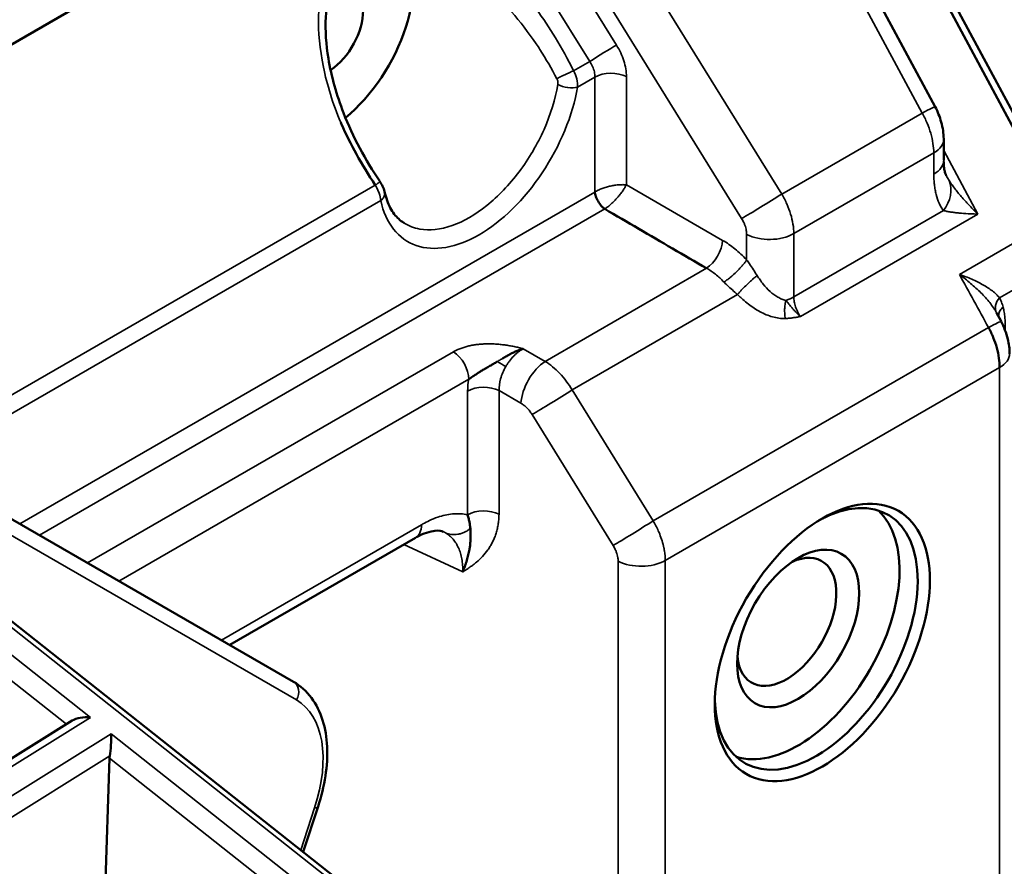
# Model space of a CAD drawing. Header units: millimetres. Extents: x 0 to 14369, y -869 to 2970.
# Tile 661 of 787: x 3582 to 3617, y 1787 to 1817. Entities that reach past the tile are written whole.
import ezdxf

# ---------------------------------------------------------------- set-up
doc = ezdxf.new("R2010")
doc.units = ezdxf.units.MM
doc.header["$LTSCALE"] = 10
doc.layers.add('Sichtbar (ISO)', color=7, linetype='Continuous', lineweight=50)
doc.layers.add('Sichtbar schmal (ISO)', color=7, linetype='Continuous', lineweight=35)

msp = doc.modelspace()

# ---------------------------------------------------------------- linework, layer by layer
at = {"layer": 'Sichtbar (ISO)'}
for p, q in [((3606.681, 1827.523), (3614.156, 1813.622)), ((3567.388, 1807.485), (3596.452, 1824.266)), ((3618.538, 1809.787), (3612.49, 1821.11)), ((3618.766, 1809.898), (3612.686, 1821.205)), ((3602.325, 1815.381), (3602.325, 1815.381)), ((3601.315, 1815.221), (3601.315, 1815.221)), ((3614.456, 1812.491), (3614.456, 1811.752)), ((3614.105, 1812.021), (3614.104, 1812.022)), ((3603.467, 1809.519), (3603.467, 1809.519)), ((3607.885, 1807.754), (3607.885, 1807.754)), ((3607.804, 1807.61), (3607.804, 1807.609)), ((3607.488, 1806.802), (3607.488, 1806.802)), ((3608.88, 1806.45), (3608.88, 1806.45)), ((3616.303, 1806.395), (3616.303, 1806.395)), ((3616.303, 1806.395), (3616.463, 1806.098)), ((3608.507, 1806.24), (3608.507, 1806.24)), ((3616.537, 1804.562), (3616.537, 1804.562)), ((3616.43, 1804.488), (3616.43, 1804.488)), ((3601.101, 1804.161), (3601.1, 1804.162)), ((3572.222, 1803.154), (3599.857, 1781.289)), ((3581.177, 1799.524), (3591.677, 1793.462)), ((3596.265, 1799.026), (3596.264, 1799.027)), ((3596.922, 1798.723), (3596.911, 1798.728)), ((3595.951, 1798.51), (3589.442, 1794.752)), ((3579.867, 1789.571), (3583.925, 1792.098)), ((3585.232, 1790.78), (3584.891, 1780.525)), ((3592.536, 1789.088), (3592.014, 1787.495))]:
    msp.add_line(p, q, dxfattribs=at)
for centre, major_axis, ratio, start_param, end_param in [((3592.877, 1816.273), (2.125, 3.681), 0.57735, 4.134417, 6.003017), ((3592.877, 1816.273), (0.875, 1.516), 0.57735, 4.00677, 7.003697), ((3613.099, 1813.054), (1.057, 0.568), 0.021381, 6.280345, 6.283185), ((3606.04, 1808.669), (1.4, 2.425), 0.515422, 4.697351, 4.697403), ((3615.382, 1805.516), (1.078, 0.58), 0.02137, 6.274346, 6.291441), ((3609.989, 1794.963), (-2.513, -4.352), 0.57735, 5.527209, 10.180754), ((3609.353, 1795.33), (-2.513, -4.352), 0.57735, 0.126987, 3.014606), ((3608.952, 1795.561), (1.229, 2.129), 0.57735, 2.465642, 6.959136), ((3584.481, 1791.855), (-0.702, 0.04), 0.51114, 4.624673, 5.654893), ((3585.209, 1791.279), (-0.034, -0.608), 0.124995, 0.816514, 2.199089), ((3585.584, 1790.999), (0.259, 0.448), 0.533835, 2.171274, 2.356233)]:
    msp.add_ellipse(centre, major_axis=major_axis, ratio=ratio, start_param=start_param, end_param=end_param, dxfattribs=at)
for centre, major_axis in [((3610.201, 1794.84), (-2.663, -4.612)), ((3609.353, 1795.33), (1.513, 2.62))]:
    msp.add_ellipse(centre, major_axis=major_axis, ratio=0.57735, dxfattribs=at)
for points, knots in [([(3596.792, 1819.022), (3596.312, 1819.272), (3595.803, 1819.447), (3595.126, 1819.516), (3594.933, 1819.515), (3594.447, 1819.456), (3594.165, 1819.357), (3593.701, 1819.056), (3593.508, 1818.861), (3593.192, 1818.396), (3593.068, 1818.12), (3592.881, 1817.491), (3592.825, 1817.129), (3592.783, 1816.289), (3592.819, 1815.799), (3593.004, 1814.673), (3593.187, 1814.028), (3593.753, 1812.567), (3594.188, 1811.752), (3594.703, 1811.01)], [0, 0, 0, 0, 0.175228, 0.175228, 0.246076, 0.246076, 0.362694, 0.362694, 0.468526, 0.468526, 0.57582, 0.57582, 0.696321, 0.696321, 0.849145, 0.849145, 1.050526, 1.050526, 1.321975, 1.321975, 1.321975, 1.321975]), ([(3614.153, 1813.62), (3614.245, 1813.449), (3614.315, 1813.263), (3614.418, 1812.887), (3614.453, 1812.687), (3614.452, 1812.49)], [0, 0, 0, 0, 0.0584292, 0.0584292, 0.1192976, 0.1192976, 0.1192976, 0.1192976]), ([(3594.54, 1810.871), (3594.056, 1811.605), (3593.649, 1812.334), (3593.343, 1813.047), (3593.334, 1813.066)], [0, 0, 0, 0, 0.09090909, 0.09350706, 0.09350706, 0.09350706, 0.09350706]), ([(3614.453, 1811.702), (3614.453, 1811.678), (3614.454, 1811.655), (3614.457, 1811.568), (3614.46, 1811.52), (3614.468, 1811.449), (3614.473, 1811.418), (3614.489, 1811.346), (3614.501, 1811.305), (3614.52, 1811.255), (3614.525, 1811.242), (3614.533, 1811.226), (3614.534, 1811.222), (3614.538, 1811.215), (3614.539, 1811.213), (3614.542, 1811.208), (3614.542, 1811.206), (3614.544, 1811.204), (3614.544, 1811.203), (3614.545, 1811.201), (3614.545, 1811.201), (3614.545, 1811.201), (3614.545, 1811.201), (3614.545, 1811.201)], [0.0072828, 0.0072828, 0.0072828, 0.0072828, 0.0169837, 0.0169837, 0.043017, 0.043017, 0.065278, 0.065278, 0.0986723, 0.0986723, 0.1111906, 0.1111906, 0.1158838, 0.1158838, 0.1194057, 0.1194057, 0.120255, 0.120255, 0.1211042, 0.1211042, 0.1215338, 0.1215338, 0.1215362, 0.1215362, 0.1215362, 0.1215362]), ([(3594.701, 1811.002), (3594.719, 1810.975), (3594.736, 1810.948), (3594.786, 1810.863), (3594.815, 1810.804), (3594.848, 1810.712), (3594.858, 1810.68), (3594.865, 1810.647)], [0.00072304, 0.00072304, 0.00072304, 0.00072304, 0.0104445, 0.0104445, 0.03047938, 0.03047938, 0.04093407, 0.04093407, 0.04093407, 0.04093407]), ([(3595.536, 1809.549), (3595.474, 1809.589), (3595.416, 1809.634), (3595.306, 1809.737), (3595.254, 1809.795), (3595.156, 1809.925), (3595.11, 1809.997), (3595.026, 1810.157), (3594.988, 1810.244), (3594.921, 1810.432), (3594.892, 1810.533), (3594.869, 1810.641)], [2.3814286, 2.3814286, 2.3814286, 2.3814286, 2.4893631, 2.4893631, 2.5972975, 2.5972975, 2.7052319, 2.7052319, 2.8131663, 2.8131663, 2.9211007, 2.9211007, 2.9211007, 2.9211007]), ([(3602.577, 1810.037), (3602.567, 1810.044), (3602.546, 1810.061), (3602.514, 1810.089), (3602.45, 1810.153), (3602.34, 1810.301), (3602.267, 1810.469), (3602.246, 1810.552), (3602.237, 1810.593), (3602.234, 1810.612), (3602.232, 1810.625), (3602.232, 1810.631)], [0.0000004, 0.0000004, 0.0000004, 0.0000004, 0.0892023, 0.1781248, 0.3037989, 0.4814596, 0.6590224, 0.7845833, 0.8736681, 0.9368004, 0.9999999, 0.9999999, 0.9999999, 0.9999999]), ([(3616.461, 1806.096), (3616.565, 1805.9), (3616.644, 1805.688), (3616.74, 1805.306), (3616.764, 1805.132), (3616.762, 1804.961)], [0, 0, 0, 0, 0.0666841, 0.0666841, 0.1194396, 0.1194396, 0.1194396, 0.1194396]), ([(3616.02, 1805.883), (3616.052, 1805.826), (3616.082, 1805.768), (3616.11, 1805.709), (3616.138, 1805.65), (3616.165, 1805.591), (3616.189, 1805.531), (3616.238, 1805.411), (3616.28, 1805.29), (3616.313, 1805.169), (3616.347, 1805.048), (3616.373, 1804.928), (3616.389, 1804.812), (3616.406, 1804.695), (3616.413, 1804.583), (3616.411, 1804.477)], [0, 0, 0, 0, 0.125, 0.125, 0.125, 0.25, 0.25, 0.25, 0.5, 0.5, 0.5, 0.75, 0.75, 0.75, 1, 1, 1, 1]), ([(3599.723, 1805.136), (3599.713, 1805.133), (3599.693, 1805.127), (3599.652, 1805.115), (3599.582, 1805.091), (3599.481, 1805.051), (3599.359, 1804.996), (3599.238, 1804.933), (3599.115, 1804.865), (3599.033, 1804.817), (3598.992, 1804.793)], [0, 0, 0, 0, 0.0334853, 0.0669707, 0.1339414, 0.2678828, 0.4018242, 0.5357656, 0.6697069, 0.8036483, 0.8036483, 0.8036483, 0.8036483]), ([(3598.812, 1804.684), (3598.77, 1804.66), (3598.729, 1804.635), (3598.687, 1804.611), (3598.653, 1804.591), (3598.619, 1804.57), (3598.584, 1804.551), (3598.542, 1804.526), (3598.499, 1804.502), (3598.456, 1804.477), (3598.408, 1804.45), (3598.36, 1804.422), (3598.312, 1804.393), (3598.293, 1804.382), (3598.273, 1804.37), (3598.254, 1804.358), (3598.236, 1804.347), (3598.217, 1804.335), (3598.199, 1804.324), (3598.159, 1804.299), (3598.12, 1804.274), (3598.082, 1804.249), (3598.072, 1804.242), (3598.062, 1804.236), (3598.053, 1804.23), (3598.013, 1804.204), (3597.974, 1804.179), (3597.936, 1804.153), (3597.895, 1804.125), (3597.853, 1804.096), (3597.816, 1804.066)], [0.0000081, 0.0000081, 0.0000081, 0.0000081, 0.1216903, 0.1216903, 0.1216903, 0.2218419, 0.2218419, 0.2218419, 0.3467684, 0.3467684, 0.3467684, 0.486149, 0.486149, 0.486149, 0.5426555, 0.5426555, 0.5426555, 0.5974288, 0.5974288, 0.5974288, 0.7148179, 0.7148179, 0.7148179, 0.7444713, 0.7444713, 0.7444713, 0.8666368, 0.8666368, 0.8666368, 0.9999894, 0.9999894, 0.9999894, 0.9999894]), ([(3597.872, 1798.833), (3597.869, 1798.859), (3597.861, 1798.928), (3597.844, 1799.039), (3597.82, 1799.15), (3597.796, 1799.243), (3597.782, 1799.291), (3597.775, 1799.315)], [0, 0, 0, 0, 0.1751157, 0.4500772, 0.7250386, 0.8625193, 0.9999947, 0.9999947, 0.9999947, 0.9999947]), ([(3596.924, 1798.722), (3596.866, 1798.749), (3596.783, 1798.769), (3596.549, 1798.746), (3596.445, 1798.724), (3596.224, 1798.65), (3596.106, 1798.598), (3595.984, 1798.532)], [0, 0, 0, 0, 0.1127799, 0.1127799, 0.1753175, 0.1753175, 0.2350434, 0.2350434, 0.2350434, 0.2350434]), ([(3597.872, 1798.833), (3597.872, 1798.825), (3597.874, 1798.809), (3597.876, 1798.785), (3597.88, 1798.736), (3597.882, 1798.644), (3597.881, 1798.552), (3597.877, 1798.461), (3597.868, 1798.326), (3597.861, 1798.245), (3597.859, 1798.227)], [0, 0, 0, 0, 0.0339075, 0.0678354, 0.1158344, 0.1837489, 0.2516693, 0.3195659, 0.4155578, 0.4443089, 0.4443089, 0.4443089, 0.4443089]), ([(3597.859, 1798.227), (3597.854, 1798.183), (3597.841, 1798.082), (3597.816, 1797.981), (3597.799, 1797.915)], [0.4443089, 0.4443089, 0.4443089, 0.4443089, 0.5114813, 0.6072134, 0.6072134, 0.6072134, 0.6072134]), ([(3597.799, 1797.915), (3597.783, 1797.849), (3597.751, 1797.726), (3597.719, 1797.627), (3597.685, 1797.527), (3597.647, 1797.423), (3597.627, 1797.371), (3597.613, 1797.334), (3597.606, 1797.316)], [0.6072134, 0.6072134, 0.6072134, 0.6072134, 0.7028091, 0.7702892, 0.8376788, 0.9049726, 0.9525058, 1, 1, 1, 1]), ([(3592.536, 1789.088), (3592.653, 1789.447), (3592.741, 1789.807), (3592.849, 1790.51), (3592.869, 1790.854), (3592.839, 1791.51), (3592.787, 1791.823), (3592.607, 1792.401), (3592.477, 1792.667), (3592.134, 1793.127), (3591.921, 1793.321), (3591.677, 1793.462)], [1.919862, 1.919862, 1.919862, 1.919862, 2.164208, 2.164208, 2.408554, 2.408554, 2.6529, 2.6529, 2.897247, 2.897247, 3.141593, 3.141593, 3.141593, 3.141593])]:
    msp.add_open_spline(points, degree=3, knots=knots, dxfattribs=at)
for points in [[(3594.867, 1810.647), (3594.868, 1810.645), (3594.868, 1810.643), (3594.869, 1810.641)], [(3602.577, 1810.037), (3602.975, 1809.806), (3603.769, 1809.345), (3604.953, 1808.648), (3605.747, 1808.187), (3606.144, 1807.957)], [(3595.536, 1809.55), (3595.536, 1809.549), (3595.537, 1809.549), (3595.537, 1809.549)], [(3607.819, 1807.854), (3607.82, 1807.854), (3607.82, 1807.854), (3607.82, 1807.854)], [(3616.407, 1806.076), (3616.407, 1806.076), (3616.407, 1806.076), (3616.407, 1806.077)]]:
    msp.add_open_spline(points, degree=3, dxfattribs=at)
at = {"layer": 'Sichtbar schmal (ISO)'}
for p, q in [((3613.699, 1813.4), (3606.482, 1826.823)), ((3596.452, 1824.266), (3602.053, 1815.209)), ((3602.988, 1815.783), (3597.809, 1824.159)), ((3607.375, 1809.698), (3598.728, 1823.681)), ((3608.778, 1810.56), (3600.763, 1823.521)), ((3601.489, 1814.883), (3602.053, 1815.209)), ((3601.518, 1814.825), (3601.518, 1814.825)), ((3602.236, 1814.661), (3601.627, 1814.31)), ((3602.236, 1814.661), (3602.232, 1810.631)), ((3603.337, 1810.882), (3603.337, 1814.678)), ((3601.375, 1814.283), (3601.375, 1814.284)), ((3600.893, 1814.172), (3600.893, 1814.172)), ((3613.977, 1813.542), (3613.977, 1813.542)), ((3608.778, 1810.56), (3613.699, 1813.4)), ((3600.826, 1812.039), (3600.826, 1812.039)), ((3614.104, 1812.001), (3609.202, 1809.171)), ((3614.104, 1811.262), (3614.104, 1812.001)), ((3615.651, 1809.859), (3614.456, 1812.082)), ((3578.031, 1801.34), (3594.54, 1810.871)), ((3606.709, 1808.935), (3603.337, 1810.882)), ((3602.232, 1810.631), (3582.086, 1798.999)), ((3594.734, 1810.329), (3578.599, 1801.013)), ((3582.773, 1798.602), (3602.577, 1810.037)), ((3614.444, 1809.979), (3609.201, 1806.951)), ((3609.432, 1806.268), (3615.651, 1809.859)), ((3615.001, 1807.745), (3618.538, 1809.787)), ((3607.55, 1809.145), (3607.55, 1808.25)), ((3609.201, 1806.951), (3609.201, 1809.17)), ((3618.937, 1808.384), (3616.407, 1806.924)), ((3600.491, 1804.693), (3606.144, 1807.957)), ((3607.823, 1807.625), (3607.822, 1807.625)), ((3607.231, 1807.039), (3601.436, 1803.693)), ((3604.275, 1799.103), (3616.02, 1805.883)), ((3584.461, 1797.628), (3597.28, 1805.028)), ((3600.491, 1804.693), (3599.723, 1805.136)), ((3598.115, 1804.27), (3598.114, 1804.271)), ((3616.411, 1804.477), (3604.699, 1797.714)), ((3616.411, 1770.257), (3616.411, 1804.477)), ((3597.816, 1804.066), (3585.563, 1796.992)), ((3597.775, 1799.315), (3597.775, 1803.652)), ((3598.876, 1799.332), (3598.876, 1803.668)), ((3599.644, 1803.225), (3598.876, 1803.668)), ((3601.378, 1803.788), (3601.378, 1803.788)), ((3601.436, 1803.693), (3604.275, 1799.103)), ((3601.005, 1803.421), (3601.005, 1803.421)), ((3571.994, 1803.116), (3599.629, 1781.251)), ((3602.872, 1798.242), (3600.033, 1802.832)), ((3571.313, 1802.692), (3584.563, 1792.209)), ((3570.891, 1802.126), (3583.725, 1791.973)), ((3597.166, 1799.335), (3597.166, 1799.335)), ((3581.28, 1798.887), (3591.78, 1792.825)), ((3589.149, 1794.921), (3596.158, 1798.968)), ((3595.539, 1798.272), (3597.606, 1797.316)), ((3603.046, 1779.428), (3603.046, 1797.689)), ((3604.698, 1797.713), (3604.698, 1779.453)), ((3580.213, 1789.5), (3584.563, 1792.209)), ((3585.29, 1791.633), (3580.94, 1788.925)), ((3585.29, 1791.633), (3598.948, 1780.827)), ((3585.241, 1790.86), (3581.224, 1788.359)), ((3598.526, 1780.261), (3585.232, 1790.78)), ((3592.414, 1789.04), (3591.93, 1787.561))]:
    msp.add_line(p, q, dxfattribs=at)
for centre, major_axis, ratio, start_param, end_param in [((3598.071, 1813.96), (3.071, -4.937), 0.478448, 1.406731, 1.610694), ((3602.451, 1815.438), (0.692, 0.428), 0.021381, 0.667589, 2.170536), ((3602.802, 1814.324), (-0.813, 0), 0.57735, 3.99431, 5.482828), ((3601.273, 1814.514), (0.493, -0.086), 0.437153, 4.03864, 5.586163), ((3613.099, 1813.054), (1.057, 0.568), 0.021381, 0, 0.95564), ((3613.256, 1812.491), (1.2, 0), 0.57735, 5.497787, 6.280963), ((3613.256, 1811.752), (1.2, 0), 0.57735, 5.497787, 6.283185), ((3613.981, 1810.485), (0.41, 0.829), 0.718452, 4.440439, 5.729548), ((3608.178, 1810.213), (1.021, 0.631), 0.021381, 3.793764, 5.327545), ((3608.353, 1809.661), (-1.2, 0), 0.57735, 0.837758, 2.356194), ((3606.174, 1808.592), (0.4, 0.693), 0.515421, 3.92836, 5.496418), ((3607.502, 1807.195), (-2.381, -1.473), 0.02138, 4.766788, 4.767029), ((3608.353, 1807.441), (-1.2, 0), 0.57735, 2.068174, 2.356194), ((3615.382, 1805.516), (1.078, 0.58), 0.02137, 0.008256, 0.926668), ((3597.25, 1804.393), (-0.4, 0.693), 0.57735, 3.926996, 5.445423), ((3597.933, 1805.191), (0.5, 0.866), 0.515421, 2.059104, 2.059439), ((3615.563, 1804.967), (1.2, 0), 0.57735, 5.497787, 6.2754), ((3598.722, 1804.647), (-0.688, 0.371), 0.096633, 4.164026, 4.633035), ((3600.447, 1803.74), (0.6, 1.039), 0.515421, 0.786768, 2.354825), ((3599.193, 1804.47), (1.003, 1.737), 0.577351, 2.114807, 2.355948), ((3598.341, 1803.315), (-0.813, 0), 0.57735, 3.994107, 5.483031), ((3600.836, 1803.347), (-1.021, -0.631), 0.021381, 0.652172, 2.185953), ((3598.34, 1798.988), (0.8, 0), 0.57735, 0.837758, 2.356194), ((3603.675, 1798.756), (-1.021, -0.631), 0.021381, 0.652172, 2.185953), ((3595.451, 1799.376), (0.5, -0.866), 0.57735, 0, 0.785387), ((3603.849, 1798.204), (1.2, 0), 0.57735, 3.979351, 5.497787), ((3591.427, 1793.029), (0.25, 0.433), 0.816497, 4.712389, 6.283185), ((3589.53, 1788.928), (2.25, 3.897), 0.57735, 5.061455, 6.283185), ((3592.061, 1789.244), (0.475, -0.156), 0.279258, 5.638094, 6.283185)]:
    msp.add_ellipse(centre, major_axis=major_axis, ratio=ratio, start_param=start_param, end_param=end_param, dxfattribs=at)
for points, knots in [([(3593.334, 1813.066), (3593.047, 1813.739), (3592.646, 1815.074), (3592.485, 1816.832), (3592.738, 1818.339), (3593.397, 1819.469), (3594.352, 1820.097), (3595.645, 1820.23), (3597.15, 1819.764), (3598.738, 1818.686), (3600.211, 1817.138), (3601.08, 1815.698), (3601.489, 1814.883)], [0.0935071, 0.0935071, 0.0935071, 0.0935071, 0.1818182, 0.2727273, 0.3636364, 0.4545455, 0.5454545, 0.6363636, 0.7272727, 0.8181818, 0.9090909, 1, 1, 1, 1]), ([(3600.309, 1815.625), (3600.265, 1815.693), (3600.22, 1815.761), (3600.174, 1815.828), (3599.907, 1816.222), (3599.618, 1816.599), (3599.313, 1816.951), (3599.009, 1817.302), (3598.688, 1817.627), (3598.359, 1817.919), (3598.031, 1818.211), (3597.694, 1818.47), (3597.357, 1818.69), (3597.168, 1818.813), (3596.979, 1818.924), (3596.792, 1819.022)], [0, 0, 0, 0, 0.0119002, 0.0119002, 0.0119002, 0.0816287, 0.0816287, 0.0816287, 0.1513573, 0.1513573, 0.1513573, 0.2210858, 0.2210858, 0.2210858, 0.260083, 0.260083, 0.260083, 0.260083]), ([(3602.988, 1815.783), (3603.044, 1815.692), (3603.144, 1815.506), (3603.254, 1815.225), (3603.321, 1814.946), (3603.336, 1814.766), (3603.337, 1814.678)], [0.0000003, 0.0000003, 0.0000003, 0.0000003, 0.25, 0.5, 0.75, 0.9999999, 0.9999999, 0.9999999, 0.9999999]), ([(3602.053, 1815.209), (3602.091, 1815.151), (3602.158, 1815.03), (3602.222, 1814.837), (3602.236, 1814.718), (3602.236, 1814.661)], [0.0000002, 0.0000002, 0.0000002, 0.0000002, 0.3333333, 0.6666667, 0.9999999, 0.9999999, 0.9999999, 0.9999999]), ([(3600.904, 1814.603), (3600.938, 1814.622), (3601.024, 1814.667), (3601.101, 1814.705), (3601.185, 1814.745), (3601.271, 1814.786), (3601.352, 1814.823), (3601.447, 1814.866), (3601.489, 1814.883)], [0.0000024, 0.0000024, 0.0000024, 0.0000024, 0.2037054, 0.3516569, 0.5014053, 0.6510664, 0.7989337, 0.9999969, 0.9999969, 0.9999969, 0.9999969]), ([(3600.936, 1814.399), (3600.942, 1814.432), (3600.943, 1814.485), (3600.928, 1814.545), (3600.917, 1814.574), (3600.91, 1814.591), (3600.906, 1814.599), (3600.904, 1814.603)], [0, 0, 0, 0, 0.5, 0.75, 0.875, 0.9375, 0.9999531, 0.9999531, 0.9999531, 0.9999531]), ([(3601.489, 1814.883), (3601.495, 1814.872), (3601.507, 1814.848), (3601.53, 1814.801), (3601.565, 1814.717), (3601.619, 1814.544), (3601.633, 1814.399), (3601.627, 1814.31)], [0.0000013, 0.0000013, 0.0000013, 0.0000013, 0.0625, 0.125, 0.25, 0.5, 1, 1, 1, 1]), ([(3594.734, 1810.329), (3594.897, 1809.543), (3595.804, 1808.398), (3598.181, 1808.816), (3600.557, 1811.143), (3601.464, 1813.335), (3601.627, 1814.31)], [0, 0, 0, 0, 0.250044, 0.500001, 0.749958, 1, 1, 1, 1]), ([(3595.537, 1809.549), (3595.706, 1809.442), (3595.895, 1809.368), (3596.101, 1809.332), (3596.443, 1809.272), (3596.828, 1809.313), (3597.23, 1809.455), (3597.631, 1809.596), (3598.047, 1809.836), (3598.448, 1810.158), (3598.85, 1810.48), (3599.235, 1810.884), (3599.578, 1811.34), (3599.92, 1811.795), (3600.219, 1812.303), (3600.451, 1812.825), (3600.683, 1813.348), (3600.849, 1813.886), (3600.936, 1814.399)], [0.2000556, 0.2000556, 0.2000556, 0.2000556, 0.2857143, 0.2857143, 0.2857143, 0.4285714, 0.4285714, 0.4285714, 0.5714286, 0.5714286, 0.5714286, 0.7142857, 0.7142857, 0.7142857, 0.8571429, 0.8571429, 0.8571429, 1, 1, 1, 1]), ([(3614.104, 1811.262), (3614.105, 1811.198), (3614.107, 1811.135), (3614.111, 1811.073), (3614.115, 1811.011), (3614.12, 1810.95), (3614.127, 1810.89), (3614.134, 1810.83), (3614.142, 1810.771), (3614.153, 1810.713), (3614.163, 1810.655), (3614.175, 1810.599), (3614.189, 1810.544), (3614.216, 1810.434), (3614.251, 1810.33), (3614.293, 1810.235), (3614.314, 1810.187), (3614.337, 1810.142), (3614.363, 1810.099), (3614.375, 1810.078), (3614.388, 1810.057), (3614.402, 1810.037), (3614.416, 1810.017), (3614.43, 1809.997), (3614.444, 1809.979)], [0.0000006, 0.0000006, 0.0000006, 0.0000006, 0.125, 0.125, 0.125, 0.25, 0.25, 0.25, 0.375, 0.375, 0.375, 0.5, 0.5, 0.5, 0.75, 0.75, 0.75, 0.875, 0.875, 0.875, 0.9375, 0.9375, 0.9375, 1, 1, 1, 1]), ([(3614.544, 1811.204), (3614.551, 1811.191), (3614.558, 1811.178), (3614.565, 1811.166), (3614.577, 1811.143), (3614.59, 1811.121), (3614.603, 1811.099), (3614.616, 1811.078), (3614.629, 1811.056), (3614.642, 1811.035)], [0.8401271, 0.8401271, 0.8401271, 0.8401271, 0.875, 0.875, 0.875, 0.9375, 0.9375, 0.9375, 1, 1, 1, 1]), ([(3594.54, 1810.871), (3594.55, 1810.878), (3594.569, 1810.891), (3594.595, 1810.909), (3594.641, 1810.944), (3594.672, 1810.971), (3594.694, 1810.993), (3594.7, 1811.004), (3594.7, 1811.007), (3594.7, 1811.008)], [0, 0, 0, 0, 0.0827827, 0.1656392, 0.283596, 0.4030669, 0.5242547, 0.6454455, 0.686714, 0.686714, 0.686714, 0.686714]), ([(3594.54, 1810.871), (3594.547, 1810.86), (3594.561, 1810.838), (3594.587, 1810.792), (3594.628, 1810.711), (3594.697, 1810.548), (3594.728, 1810.411), (3594.734, 1810.329)], [0, 0, 0, 0, 0.0625, 0.125, 0.25, 0.5, 1, 1, 1, 1]), ([(3602.232, 1810.631), (3602.237, 1810.634), (3602.246, 1810.64), (3602.261, 1810.648), (3602.292, 1810.666), (3602.353, 1810.697), (3602.421, 1810.727), (3602.49, 1810.755), (3602.638, 1810.804), (3602.784, 1810.841), (3602.938, 1810.87), (3603.08, 1810.886), (3603.217, 1810.89), (3603.278, 1810.887), (3603.318, 1810.884), (3603.337, 1810.882)], [0, 0, 0, 0, 0.036612, 0.073164, 0.124737, 0.197382, 0.269749, 0.341929, 0.443707, 0.545706, 0.648223, 0.750925, 0.853854, 0.926839, 1, 1, 1, 1]), ([(3603.337, 1810.882), (3603.329, 1810.866), (3603.31, 1810.832), (3603.281, 1810.78), (3603.208, 1810.667), (3603.123, 1810.554), (3603.022, 1810.434), (3602.919, 1810.322), (3602.805, 1810.214), (3602.748, 1810.164), (3602.69, 1810.117), (3602.635, 1810.075), (3602.606, 1810.056), (3602.591, 1810.046), (3602.582, 1810.04), (3602.577, 1810.037)], [0.0000007, 0.0000007, 0.0000007, 0.0000007, 0.0731365, 0.1460934, 0.2489967, 0.3517113, 0.4542984, 0.5563726, 0.6581901, 0.7303912, 0.8027289, 0.8753123, 0.9268562, 0.9633934, 1, 1, 1, 1]), ([(3614.642, 1811.035), (3614.674, 1810.984), (3614.708, 1810.933), (3614.744, 1810.883), (3614.78, 1810.833), (3614.817, 1810.782), (3614.855, 1810.732), (3614.894, 1810.682), (3614.934, 1810.632), (3614.975, 1810.582), (3615.016, 1810.533), (3615.058, 1810.483), (3615.101, 1810.434), (3615.188, 1810.335), (3615.278, 1810.238), (3615.37, 1810.142), (3615.416, 1810.094), (3615.463, 1810.046), (3615.51, 1809.999), (3615.533, 1809.975), (3615.557, 1809.952), (3615.58, 1809.928), (3615.604, 1809.905), (3615.628, 1809.882), (3615.651, 1809.859)], [0, 0, 0, 0, 0.125, 0.125, 0.125, 0.25, 0.25, 0.25, 0.375, 0.375, 0.375, 0.5, 0.5, 0.5, 0.75, 0.75, 0.75, 0.875, 0.875, 0.875, 0.9375, 0.9375, 0.9375, 1, 1, 1, 1]), ([(3594.869, 1810.641), (3594.872, 1810.624), (3594.874, 1810.607), (3594.874, 1810.589), (3594.874, 1810.567), (3594.871, 1810.543), (3594.865, 1810.52), (3594.859, 1810.498), (3594.85, 1810.475), (3594.838, 1810.453), (3594.826, 1810.431), (3594.811, 1810.41), (3594.794, 1810.389), (3594.786, 1810.379), (3594.776, 1810.369), (3594.766, 1810.359), (3594.756, 1810.349), (3594.745, 1810.339), (3594.734, 1810.329)], [0.404465, 0.404465, 0.404465, 0.404465, 0.5, 0.5, 0.5, 0.625, 0.625, 0.625, 0.75, 0.75, 0.75, 0.875, 0.875, 0.875, 0.9375, 0.9375, 0.9375, 1, 1, 1, 1]), ([(3615.651, 1809.859), (3615.623, 1809.859), (3615.594, 1809.86), (3615.566, 1809.86), (3615.538, 1809.861), (3615.51, 1809.862), (3615.482, 1809.863), (3615.425, 1809.864), (3615.37, 1809.867), (3615.315, 1809.87), (3615.204, 1809.876), (3615.097, 1809.884), (3614.994, 1809.894), (3614.942, 1809.899), (3614.892, 1809.905), (3614.842, 1809.911), (3614.793, 1809.917), (3614.746, 1809.923), (3614.7, 1809.93), (3614.653, 1809.938), (3614.609, 1809.945), (3614.566, 1809.953), (3614.524, 1809.961), (3614.483, 1809.97), (3614.444, 1809.979)], [0, 0, 0, 0, 0.0625, 0.0625, 0.0625, 0.125, 0.125, 0.125, 0.25, 0.25, 0.25, 0.5, 0.5, 0.5, 0.625, 0.625, 0.625, 0.75, 0.75, 0.75, 0.875, 0.875, 0.875, 1, 1, 1, 1]), ([(3607.55, 1809.146), (3607.549, 1809.189), (3607.546, 1809.234), (3607.538, 1809.28), (3607.536, 1809.295), (3607.533, 1809.309), (3607.53, 1809.324), (3607.523, 1809.355), (3607.515, 1809.387), (3607.505, 1809.419), (3607.494, 1809.451), (3607.483, 1809.484), (3607.47, 1809.515), (3607.463, 1809.53), (3607.457, 1809.545), (3607.45, 1809.56), (3607.428, 1809.607), (3607.403, 1809.652), (3607.375, 1809.698)], [0.0000031, 0.0000031, 0.0000031, 0.0000031, 0.253978, 0.253978, 0.253978, 0.3333333, 0.3333333, 0.3333333, 0.5000008, 0.5000008, 0.5000008, 0.6666667, 0.6666667, 0.6666667, 0.7460225, 0.7460225, 0.7460225, 0.9999966, 0.9999966, 0.9999966, 0.9999966]), ([(3607.55, 1808.25), (3607.419, 1808.392), (3607.282, 1808.52), (3607.141, 1808.635), (3607.001, 1808.75), (3606.856, 1808.85), (3606.709, 1808.935)], [0, 0, 0, 0, 0.5, 0.5, 0.5, 1, 1, 1, 1]), ([(3606.757, 1807.474), (3606.765, 1807.48), (3606.774, 1807.485), (3606.782, 1807.491), (3606.791, 1807.497), (3606.799, 1807.503), (3606.808, 1807.509), (3606.825, 1807.521), (3606.843, 1807.534), (3606.861, 1807.548), (3606.897, 1807.575), (3606.934, 1807.604), (3606.973, 1807.636), (3607.049, 1807.7), (3607.128, 1807.772), (3607.203, 1807.846), (3607.241, 1807.883), (3607.278, 1807.92), (3607.313, 1807.957), (3607.348, 1807.993), (3607.38, 1808.029), (3607.41, 1808.064), (3607.425, 1808.081), (3607.439, 1808.098), (3607.452, 1808.114), (3607.465, 1808.131), (3607.478, 1808.147), (3607.49, 1808.162), (3607.501, 1808.178), (3607.512, 1808.193), (3607.522, 1808.208), (3607.527, 1808.215), (3607.532, 1808.222), (3607.537, 1808.229), (3607.539, 1808.233), (3607.541, 1808.236), (3607.543, 1808.24), (3607.546, 1808.243), (3607.548, 1808.247), (3607.55, 1808.25)], [0, 0, 0, 0, 0.03125, 0.03125, 0.03125, 0.0625, 0.0625, 0.0625, 0.125, 0.125, 0.125, 0.25, 0.25, 0.25, 0.5, 0.5, 0.5, 0.625, 0.625, 0.625, 0.75, 0.75, 0.75, 0.8125, 0.8125, 0.8125, 0.875, 0.875, 0.875, 0.9375, 0.9375, 0.9375, 0.96875, 0.96875, 0.96875, 0.984375, 0.984375, 0.984375, 1, 1, 1, 1]), ([(3607.92, 1807.7), (3607.876, 1807.768), (3607.832, 1807.836), (3607.786, 1807.905), (3607.74, 1807.973), (3607.693, 1808.042), (3607.646, 1808.111), (3607.614, 1808.157), (3607.582, 1808.203), (3607.55, 1808.25)], [0, 0, 0, 0, 0.375, 0.375, 0.375, 0.75, 0.75, 0.75, 1, 1, 1, 1]), ([(3606.757, 1807.474), (3606.662, 1807.574), (3606.562, 1807.665), (3606.459, 1807.747), (3606.357, 1807.828), (3606.251, 1807.899), (3606.144, 1807.957)], [0, 0, 0, 0, 0.5, 0.5, 0.5, 1, 1, 1, 1]), ([(3607.92, 1807.7), (3607.916, 1807.698), (3607.913, 1807.696), (3607.91, 1807.693), (3607.907, 1807.691), (3607.903, 1807.688), (3607.9, 1807.686), (3607.893, 1807.681), (3607.887, 1807.676), (3607.88, 1807.67), (3607.866, 1807.66), (3607.852, 1807.649), (3607.838, 1807.637), (3607.824, 1807.626), (3607.809, 1807.614), (3607.794, 1807.602), (3607.779, 1807.589), (3607.764, 1807.576), (3607.749, 1807.563), (3607.719, 1807.537), (3607.688, 1807.509), (3607.656, 1807.481), (3607.625, 1807.452), (3607.594, 1807.422), (3607.563, 1807.393), (3607.5, 1807.333), (3607.439, 1807.271), (3607.382, 1807.211), (3607.354, 1807.181), (3607.327, 1807.151), (3607.302, 1807.122), (3607.289, 1807.108), (3607.277, 1807.093), (3607.265, 1807.079), (3607.259, 1807.073), (3607.253, 1807.066), (3607.248, 1807.059), (3607.242, 1807.052), (3607.236, 1807.045), (3607.231, 1807.039)], [0, 0, 0, 0, 0.015616, 0.015616, 0.015616, 0.031215, 0.031215, 0.031215, 0.0625, 0.0625, 0.0625, 0.125, 0.125, 0.125, 0.1875, 0.1875, 0.1875, 0.25, 0.25, 0.25, 0.375, 0.375, 0.375, 0.5, 0.5, 0.5, 0.75, 0.75, 0.75, 0.875, 0.875, 0.875, 0.937637, 0.937637, 0.937637, 0.968787, 0.968787, 0.968787, 1, 1, 1, 1]), ([(3608.925, 1806.832), (3608.901, 1806.837), (3608.876, 1806.843), (3608.852, 1806.851), (3608.828, 1806.858), (3608.803, 1806.867), (3608.779, 1806.876), (3608.731, 1806.896), (3608.683, 1806.92), (3608.637, 1806.947), (3608.544, 1807.001), (3608.456, 1807.067), (3608.371, 1807.145), (3608.287, 1807.222), (3608.206, 1807.31), (3608.13, 1807.404), (3608.092, 1807.451), (3608.055, 1807.5), (3608.02, 1807.55), (3608.003, 1807.574), (3607.986, 1807.599), (3607.969, 1807.625), (3607.952, 1807.65), (3607.936, 1807.675), (3607.92, 1807.7)], [0, 0, 0, 0, 0.0625, 0.0625, 0.0625, 0.125, 0.125, 0.125, 0.25, 0.25, 0.25, 0.5, 0.5, 0.5, 0.75, 0.75, 0.75, 0.875, 0.875, 0.875, 0.9375, 0.9375, 0.9375, 1, 1, 1, 1]), ([(3616.303, 1806.395), (3616.286, 1806.426), (3616.252, 1806.486), (3616.175, 1806.607), (3616.067, 1806.755), (3615.92, 1806.929), (3615.758, 1807.1), (3615.583, 1807.266), (3615.397, 1807.429), (3615.235, 1807.562), (3615.102, 1807.667), (3615.035, 1807.719), (3615.001, 1807.745)], [0.0001702, 0.0001702, 0.0001702, 0.0001702, 0.0625, 0.125, 0.25, 0.375, 0.5, 0.625, 0.75, 0.875, 0.9375, 1, 1, 1, 1]), ([(3616.407, 1806.924), (3616.39, 1806.944), (3616.372, 1806.965), (3616.353, 1806.985), (3616.335, 1807.005), (3616.315, 1807.025), (3616.294, 1807.045), (3616.252, 1807.084), (3616.206, 1807.123), (3616.158, 1807.161), (3616.109, 1807.199), (3616.057, 1807.236), (3616.001, 1807.273), (3615.946, 1807.309), (3615.888, 1807.344), (3615.828, 1807.379), (3615.767, 1807.414), (3615.704, 1807.447), (3615.639, 1807.48), (3615.573, 1807.513), (3615.506, 1807.544), (3615.436, 1807.575), (3615.298, 1807.636), (3615.151, 1807.693), (3615.001, 1807.745)], [0, 0, 0, 0, 0.0625, 0.0625, 0.0625, 0.125, 0.125, 0.125, 0.25, 0.25, 0.25, 0.375, 0.375, 0.375, 0.5, 0.5, 0.5, 0.625, 0.625, 0.625, 0.75, 0.75, 0.75, 1, 1, 1, 1]), ([(3607.231, 1807.039), (3607.17, 1807.09), (3607.048, 1807.195), (3606.889, 1807.341), (3606.794, 1807.436), (3606.757, 1807.474)], [0, 0, 0, 0, 0.375, 0.75, 1, 1, 1, 1]), ([(3608.906, 1806.195), (3608.869, 1806.194), (3608.795, 1806.195), (3608.645, 1806.209), (3608.382, 1806.264), (3608.016, 1806.419), (3607.674, 1806.647), (3607.448, 1806.835), (3607.322, 1806.949), (3607.261, 1807.009), (3607.231, 1807.039)], [0, 0, 0, 0, 0.0625, 0.125, 0.25, 0.5, 0.75, 0.875, 0.9375, 1, 1, 1, 1]), ([(3608.906, 1806.195), (3608.901, 1806.221), (3608.892, 1806.273), (3608.881, 1806.382), (3608.878, 1806.494), (3608.884, 1806.604), (3608.892, 1806.671), (3608.9, 1806.723), (3608.907, 1806.761), (3608.914, 1806.791), (3608.92, 1806.812), (3608.923, 1806.824), (3608.924, 1806.83), (3608.925, 1806.832)], [0, 0, 0, 0, 0.125, 0.25, 0.5, 0.625, 0.75, 0.8125, 0.875, 0.9375, 0.96875, 0.984375, 1, 1, 1, 1]), ([(3609.432, 1806.268), (3609.429, 1806.271), (3609.426, 1806.274), (3609.422, 1806.277), (3609.419, 1806.28), (3609.416, 1806.283), (3609.412, 1806.286), (3609.406, 1806.292), (3609.399, 1806.298), (3609.393, 1806.304), (3609.38, 1806.315), (3609.367, 1806.327), (3609.355, 1806.339), (3609.342, 1806.352), (3609.329, 1806.364), (3609.317, 1806.376), (3609.305, 1806.388), (3609.293, 1806.4), (3609.281, 1806.412), (3609.257, 1806.437), (3609.234, 1806.461), (3609.212, 1806.486), (3609.19, 1806.51), (3609.168, 1806.535), (3609.147, 1806.559), (3609.126, 1806.584), (3609.106, 1806.608), (3609.086, 1806.632), (3609.067, 1806.656), (3609.048, 1806.679), (3609.029, 1806.702), (3609.02, 1806.714), (3609.011, 1806.725), (3609.002, 1806.736), (3608.993, 1806.747), (3608.984, 1806.758), (3608.976, 1806.769), (3608.967, 1806.78), (3608.958, 1806.791), (3608.95, 1806.801), (3608.946, 1806.807), (3608.942, 1806.812), (3608.938, 1806.817), (3608.936, 1806.82), (3608.933, 1806.822), (3608.931, 1806.825), (3608.929, 1806.827), (3608.927, 1806.83), (3608.925, 1806.832)], [0, 0, 0, 0, 0.015647, 0.015647, 0.015647, 0.03125, 0.03125, 0.03125, 0.0625, 0.0625, 0.0625, 0.125, 0.125, 0.125, 0.189051, 0.189051, 0.189051, 0.25, 0.25, 0.25, 0.375, 0.375, 0.375, 0.5, 0.5, 0.5, 0.625, 0.625, 0.625, 0.750189, 0.750189, 0.750189, 0.8125, 0.8125, 0.8125, 0.875, 0.875, 0.875, 0.937607, 0.937607, 0.937607, 0.968783, 0.968783, 0.968783, 0.984375, 0.984375, 0.984375, 1, 1, 1, 1]), ([(3609.201, 1806.951), (3609.201, 1806.938), (3609.202, 1806.911), (3609.206, 1806.856), (3609.22, 1806.757), (3609.258, 1806.611), (3609.318, 1806.465), (3609.372, 1806.365), (3609.405, 1806.309), (3609.423, 1806.282), (3609.432, 1806.268)], [0, 0, 0, 0, 0.0625, 0.125, 0.25, 0.5, 0.75, 0.875, 0.9375, 1, 1, 1, 1]), ([(3616.303, 1806.395), (3616.3, 1806.399), (3616.295, 1806.409), (3616.289, 1806.424), (3616.276, 1806.455), (3616.261, 1806.517), (3616.26, 1806.587), (3616.264, 1806.655), (3616.313, 1806.796), (3616.356, 1806.859), (3616.381, 1806.893), (3616.394, 1806.909), (3616.403, 1806.919), (3616.407, 1806.924)], [0.000546, 0.000546, 0.000546, 0.000546, 0.056071, 0.1122269, 0.1918388, 0.3050303, 0.4189546, 0.5335692, 0.6949675, 0.8081592, 0.8877706, 0.9439266, 1, 1, 1, 1]), ([(3616.533, 1806.599), (3616.511, 1806.58), (3616.492, 1806.56), (3616.475, 1806.539), (3616.458, 1806.518), (3616.443, 1806.496), (3616.43, 1806.474), (3616.404, 1806.43), (3616.386, 1806.382), (3616.378, 1806.335), (3616.374, 1806.312), (3616.372, 1806.289), (3616.372, 1806.266)], [0, 0, 0, 0, 0.1254313, 0.1254313, 0.1254313, 0.25, 0.25, 0.25, 0.5, 0.5, 0.5, 0.6245887, 0.6245887, 0.6245887, 0.6245887]), ([(3616.533, 1806.599), (3616.535, 1806.591), (3616.539, 1806.577), (3616.546, 1806.547), (3616.557, 1806.494), (3616.571, 1806.417), (3616.584, 1806.322), (3616.603, 1806.126), (3616.607, 1805.954), (3616.606, 1805.814)], [0, 0, 0, 0, 0.03125, 0.0625, 0.125, 0.25, 0.375, 0.5, 1, 1, 1, 1]), ([(3609.432, 1806.268), (3609.427, 1806.267), (3609.416, 1806.265), (3609.394, 1806.261), (3609.357, 1806.253), (3609.302, 1806.243), (3609.237, 1806.232), (3609.171, 1806.222), (3609.106, 1806.213), (3609.05, 1806.207), (3609.006, 1806.203), (3608.973, 1806.2), (3608.945, 1806.198), (3608.925, 1806.196), (3608.914, 1806.196), (3608.908, 1806.195), (3608.906, 1806.195)], [0, 0, 0, 0, 0.03125, 0.0625, 0.125, 0.25, 0.375, 0.5, 0.625, 0.75, 0.8125, 0.875, 0.9375, 0.96875, 0.984375, 1, 1, 1, 1]), ([(3597.28, 1805.028), (3597.29, 1805.034), (3597.301, 1805.04), (3597.312, 1805.046), (3597.342, 1805.063), (3597.374, 1805.078), (3597.405, 1805.093), (3597.448, 1805.113), (3597.492, 1805.132), (3597.537, 1805.149), (3597.582, 1805.166), (3597.627, 1805.181), (3597.674, 1805.196), (3597.721, 1805.21), (3597.768, 1805.222), (3597.817, 1805.234), (3597.865, 1805.245), (3597.915, 1805.255), (3597.964, 1805.264), (3598.014, 1805.273), (3598.064, 1805.28), (3598.115, 1805.286), (3598.166, 1805.292), (3598.218, 1805.297), (3598.27, 1805.3), (3598.322, 1805.304), (3598.374, 1805.306), (3598.427, 1805.307), (3598.453, 1805.308), (3598.48, 1805.308), (3598.507, 1805.308), (3598.533, 1805.308), (3598.56, 1805.308), (3598.587, 1805.307), (3598.64, 1805.306), (3598.694, 1805.304), (3598.748, 1805.301), (3598.802, 1805.297), (3598.857, 1805.293), (3598.911, 1805.288), (3598.965, 1805.282), (3599.02, 1805.276), (3599.074, 1805.268), (3599.129, 1805.261), (3599.183, 1805.253), (3599.238, 1805.243), (3599.292, 1805.234), (3599.347, 1805.224), (3599.401, 1805.213), (3599.455, 1805.202), (3599.509, 1805.19), (3599.563, 1805.177), (3599.59, 1805.17), (3599.616, 1805.164), (3599.643, 1805.157), (3599.67, 1805.15), (3599.696, 1805.143), (3599.723, 1805.136)], [0, 0, 0, 0, 0.0162496, 0.0162496, 0.0162496, 0.0625, 0.0625, 0.0625, 0.125, 0.125, 0.125, 0.1875, 0.1875, 0.1875, 0.25, 0.25, 0.25, 0.3125, 0.3125, 0.3125, 0.375, 0.375, 0.375, 0.4375, 0.4375, 0.4375, 0.5, 0.5, 0.5, 0.53125, 0.53125, 0.53125, 0.5625, 0.5625, 0.5625, 0.625, 0.625, 0.625, 0.6875, 0.6875, 0.6875, 0.75, 0.75, 0.75, 0.8125, 0.8125, 0.8125, 0.875, 0.875, 0.875, 0.9375, 0.9375, 0.9375, 0.96875, 0.96875, 0.96875, 1, 1, 1, 1]), ([(3599.723, 1805.136), (3599.709, 1805.128), (3599.68, 1805.112), (3599.623, 1805.076), (3599.552, 1805.026), (3599.469, 1804.957), (3599.362, 1804.855), (3599.262, 1804.739), (3599.183, 1804.628), (3599.141, 1804.562), (3599.121, 1804.528), (3599.111, 1804.511)], [0, 0, 0, 0, 0.0625, 0.125, 0.25, 0.375, 0.5, 0.75, 0.875, 0.9375, 1, 1, 1, 1]), ([(3598.992, 1804.793), (3598.951, 1804.769), (3598.89, 1804.733), (3598.831, 1804.696), (3598.812, 1804.684)], [0.8036483, 0.8036483, 0.8036483, 0.8036483, 0.9375897, 0.9999783, 0.9999783, 0.9999783, 0.9999783]), ([(3598.876, 1803.668), (3598.872, 1803.799), (3598.89, 1803.942), (3598.931, 1804.086), (3598.971, 1804.23), (3599.032, 1804.375), (3599.111, 1804.511)], [0, 0, 0, 0, 0.5, 0.5, 0.5, 1, 1, 1, 1]), ([(3597.775, 1799.315), (3597.615, 1799.351), (3597.449, 1799.362), (3597.274, 1799.347), (3597.263, 1799.346), (3597.251, 1799.345), (3597.24, 1799.344), (3597.075, 1799.328), (3596.903, 1799.289), (3596.728, 1799.23), (3596.632, 1799.197), (3596.535, 1799.157), (3596.437, 1799.112), (3596.361, 1799.076), (3596.284, 1799.037), (3596.206, 1798.994), (3596.191, 1798.985), (3596.175, 1798.976), (3596.158, 1798.968)], [0, 0, 0, 0, 0.3333333, 0.3333333, 0.3333333, 0.3552404, 0.3552404, 0.3552404, 0.6666667, 0.6666667, 0.6666667, 0.8387724, 0.8387724, 0.8387724, 0.9727195, 0.9727195, 0.9727195, 0.9999998, 0.9999998, 0.9999998, 0.9999998]), ([(3598.876, 1799.332), (3598.875, 1799.299), (3598.874, 1799.267), (3598.872, 1799.235), (3598.87, 1799.204), (3598.868, 1799.172), (3598.865, 1799.142), (3598.859, 1799.08), (3598.851, 1799.02), (3598.842, 1798.962), (3598.832, 1798.904), (3598.821, 1798.848), (3598.807, 1798.794), (3598.794, 1798.739), (3598.778, 1798.686), (3598.762, 1798.634), (3598.745, 1798.582), (3598.726, 1798.532), (3598.706, 1798.484), (3598.685, 1798.435), (3598.664, 1798.388), (3598.64, 1798.343), (3598.617, 1798.297), (3598.592, 1798.253), (3598.566, 1798.21), (3598.54, 1798.167), (3598.512, 1798.126), (3598.484, 1798.085), (3598.426, 1798.004), (3598.363, 1797.929), (3598.296, 1797.857), (3598.23, 1797.786), (3598.159, 1797.719), (3598.084, 1797.656), (3598.047, 1797.624), (3598.009, 1797.593), (3597.971, 1797.564), (3597.932, 1797.534), (3597.892, 1797.505), (3597.852, 1797.477), (3597.832, 1797.462), (3597.812, 1797.449), (3597.792, 1797.435), (3597.772, 1797.421), (3597.751, 1797.408), (3597.731, 1797.394), (3597.71, 1797.381), (3597.69, 1797.368), (3597.669, 1797.355), (3597.658, 1797.348), (3597.648, 1797.342), (3597.638, 1797.335), (3597.632, 1797.332), (3597.627, 1797.329), (3597.622, 1797.326), (3597.617, 1797.323), (3597.612, 1797.319), (3597.606, 1797.316)], [0, 0, 0, 0, 0.03125, 0.03125, 0.03125, 0.0625, 0.0625, 0.0625, 0.125, 0.125, 0.125, 0.1875, 0.1875, 0.1875, 0.25, 0.25, 0.25, 0.3125, 0.3125, 0.3125, 0.375, 0.375, 0.375, 0.4375, 0.4375, 0.4375, 0.5, 0.5, 0.5, 0.625, 0.625, 0.625, 0.75, 0.75, 0.75, 0.8125, 0.8125, 0.8125, 0.875, 0.875, 0.875, 0.90625, 0.90625, 0.90625, 0.9375, 0.9375, 0.9375, 0.96875, 0.96875, 0.96875, 0.984375, 0.984375, 0.984375, 0.9921875, 0.9921875, 0.9921875, 1, 1, 1, 1]), ([(3604.275, 1799.103), (3604.343, 1798.992), (3604.402, 1798.876), (3604.455, 1798.756), (3604.472, 1798.718), (3604.488, 1798.679), (3604.503, 1798.64), (3604.534, 1798.561), (3604.563, 1798.48), (3604.587, 1798.4), (3604.612, 1798.319), (3604.632, 1798.239), (3604.649, 1798.161), (3604.657, 1798.123), (3604.664, 1798.085), (3604.67, 1798.048), (3604.69, 1797.932), (3604.699, 1797.82), (3604.698, 1797.714)], [0, 0, 0, 0, 0.252178, 0.252178, 0.252178, 0.333333, 0.333333, 0.333333, 0.499979, 0.499979, 0.499979, 0.666667, 0.666667, 0.666667, 0.747773, 0.747773, 0.747773, 1, 1, 1, 1]), ([(3597.002, 1798.681), (3597.034, 1798.666), (3597.101, 1798.642), (3597.208, 1798.621), (3597.32, 1798.617), (3597.436, 1798.629), (3597.547, 1798.656), (3597.661, 1798.701), (3597.716, 1798.73), (3597.77, 1798.76), (3597.82, 1798.794), (3597.846, 1798.813), (3597.859, 1798.823), (3597.868, 1798.83), (3597.872, 1798.833)], [0, 0, 0, 0, 0.1065744, 0.2136472, 0.3211805, 0.4290451, 0.5369036, 0.6444373, 0.7202725, 0.7959266, 0.8714027, 0.9246896, 0.9623426, 1, 1, 1, 1]), ([(3597.606, 1797.316), (3597.606, 1797.326), (3597.607, 1797.346), (3597.607, 1797.385), (3597.605, 1797.453), (3597.6, 1797.548), (3597.589, 1797.659), (3597.567, 1797.802), (3597.527, 1797.97), (3597.459, 1798.155), (3597.372, 1798.32), (3597.267, 1798.465), (3597.144, 1798.587), (3597.051, 1798.653), (3597.002, 1798.681)], [0, 0, 0, 0, 0.015625, 0.03125, 0.0625, 0.125, 0.1875, 0.25, 0.375, 0.5, 0.625, 0.75, 0.875, 1, 1, 1, 1]), ([(3603.046, 1797.689), (3603.046, 1797.733), (3603.043, 1797.777), (3603.035, 1797.824), (3603.033, 1797.838), (3603.03, 1797.853), (3603.027, 1797.867), (3603.02, 1797.899), (3603.011, 1797.931), (3603.001, 1797.963), (3602.991, 1797.995), (3602.979, 1798.027), (3602.966, 1798.058), (3602.96, 1798.073), (3602.954, 1798.088), (3602.947, 1798.103), (3602.925, 1798.15), (3602.9, 1798.196), (3602.872, 1798.242)], [0.0000002, 0.0000002, 0.0000002, 0.0000002, 0.253988, 0.253988, 0.253988, 0.3333333, 0.3333333, 0.3333333, 0.4999988, 0.4999988, 0.4999988, 0.6666667, 0.6666667, 0.6666667, 0.7460103, 0.7460103, 0.7460103, 0.9999985, 0.9999985, 0.9999985, 0.9999985])]:
    msp.add_open_spline(points, degree=3, knots=knots, dxfattribs=at)
for points in [[(3614.104, 1812.001), (3614.104, 1812.108), (3614.086, 1812.333), (3614.006, 1812.689), (3613.878, 1813.051), (3613.763, 1813.286), (3613.699, 1813.4)], [(3608.778, 1810.56), (3608.845, 1810.447), (3608.965, 1810.214), (3609.098, 1809.856), (3609.182, 1809.502), (3609.201, 1809.278), (3609.201, 1809.171)], [(3616.02, 1805.883), (3615.685, 1806.506), (3615.336, 1807.122), (3615.001, 1807.745)], [(3616.407, 1806.924), (3616.433, 1806.875), (3616.48, 1806.772), (3616.517, 1806.658), (3616.533, 1806.599)], [(3616.433, 1806.088), (3616.433, 1806.088), (3616.433, 1806.088), (3616.433, 1806.087)], [(3616.437, 1806.089), (3616.437, 1806.089), (3616.436, 1806.089), (3616.436, 1806.089)], [(3601.436, 1803.693), (3601.374, 1803.798), (3601.237, 1804.002), (3601.006, 1804.276), (3600.754, 1804.512), (3600.579, 1804.639), (3600.491, 1804.693)], [(3600.033, 1802.832), (3600.007, 1802.874), (3599.951, 1802.955), (3599.856, 1803.063), (3599.753, 1803.154), (3599.681, 1803.203), (3599.644, 1803.225)], [(3597.002, 1798.681), (3596.977, 1798.696), (3596.951, 1798.709), (3596.924, 1798.721)]]:
    msp.add_open_spline(points, degree=3, dxfattribs=at)

doc.saveas('drawing.dxf')
